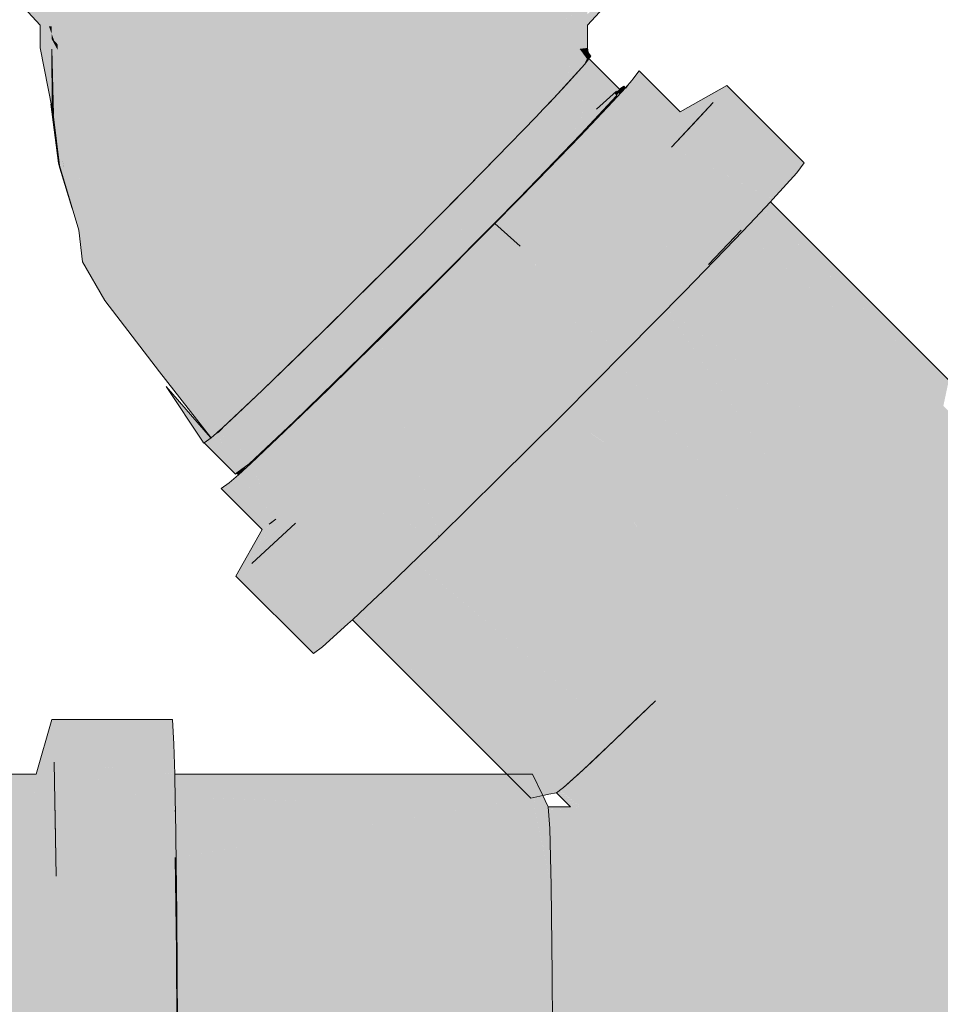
# Model space of a CAD drawing. Header units: millimetres. Extents: x 321 to 585, y -277 to 9.
# Tile 301 of 656: x 485.198 to 485.534, y -195.886 to -195.526. Entities that reach past the tile are written whole.
import ezdxf

# ---------------------------------------------------------------- set-up
doc = ezdxf.new("R2010")
doc.units = ezdxf.units.MM
doc.header["$MEASUREMENT"] = 0
doc.layers.add('TQ-Condutos', color=3, linetype='Continuous', lineweight=25)
doc.layers.add('TQ-Conexões', color=9, linetype='Continuous', lineweight=18)

msp = doc.modelspace()

# ---------------------------------------------------------------- hatches: boundary and pattern name
at = {"layer": 'TQ-Condutos', "linetype": 'Continuous'}
msp.add_hatch(color=73, dxfattribs=at).paths.add_polyline_path([(485.21085, -195.83744), (481.35035, -195.81296), (481.18949, -195.83805), (481.35093, -195.83805)])
at = {"layer": 'TQ-Conexões', "linetype": 'Continuous'}
for points in [[(485.41239, -195.52043), (485.4124, -195.44165), (485.41213, -195.44167), (485.4112, -195.44171), (485.40915, -195.44182), (485.40933, -195.5208), (485.39938, -195.5291), (485.40507, -195.52436), (485.40507, -195.52257), (485.40507, -195.52182), (485.39085, -195.52939), (485.40628, -195.52117), (485.40627, -195.52101), (485.39761, -195.52125), (485.39712, -195.5213), (485.39712, -195.52148), (485.39712, -195.52126), (485.39718, -195.44211), (485.39687, -195.44212), (485.39444, -195.44218), (485.38799, -195.52152), (485.38797, -195.52182), (485.38233, -195.52971), (485.38797, -195.52182), (485.38795, -195.52152), (485.38417, -195.44237), (485.38288, -195.44239), (485.38417, -195.44237), (485.38255, -195.40857), (485.38174, -195.39172), (485.38071, -195.4086), (485.38174, -195.39172), (485.35969, -195.39205), (485.36152, -195.40892), (485.37865, -195.44246), (485.37382, -195.52191), (485.37381, -195.52205), (485.36914, -195.52992), (485.37381, -195.52205), (485.35965, -195.52229), (485.35595, -195.53014), (485.35965, -195.52229), (485.35967, -195.4427), (485.35808, -195.44271), (485.35289, -195.44276), (485.33713, -195.44289), (485.3422, -195.52242), (485.33969, -195.53025), (485.3422, -195.52242), (485.33713, -195.44289), (485.33555, -195.4429), (485.33035, -195.44291), (485.33272, -195.40916), (485.33498, -195.40914), (485.33391, -195.39227), (485.30617, -195.39234), (485.3086, -195.40935), (485.31339, -195.44295), (485.32475, -195.52254), (485.32343, -195.53039), (485.32475, -195.52254), (485.3117, -195.44296), (485.31339, -195.44295), (485.30858, -195.40922), (485.30617, -195.39234), (485.30375, -195.40922), (485.30616, -195.40922), (485.30615, -195.44297), (485.30612, -195.52254), (485.30607, -195.53039), (485.30612, -195.52254), (485.30615, -195.44297), (485.30445, -195.44296), (485.30615, -195.44297), (485.30616, -195.40922), (485.30375, -195.40922), (485.29891, -195.44295), (485.2819, -195.44291), (485.2803, -195.4429), (485.28748, -195.52254), (485.2887, -195.53039), (485.28748, -195.52254), (485.2803, -195.4429), (485.27507, -195.44289), (485.26991, -195.52242), (485.27232, -195.53025), (485.26991, -195.52242), (485.25759, -195.44274), (485.25235, -195.44269), (485.25104, -195.44268), (485.24675, -195.44265), (485.25233, -195.52229), (485.25595, -195.53014), (485.25233, -195.52229), (485.24675, -195.44265), (485.23793, -195.52205), (485.24253, -195.52992), (485.25594, -195.53844), (485.27231, -195.53856), (485.28869, -195.53867), (485.30605, -195.53867), (485.32342, -195.53867), (485.33968, -195.53856), (485.35593, -195.53844), (485.36912, -195.53822), (485.38231, -195.53799), (485.36912, -195.53822), (485.35593, -195.53844), (485.33968, -195.53856), (485.32342, -195.53867), (485.30605, -195.53867), (485.28869, -195.53867), (485.27231, -195.53856), (485.25594, -195.53844), (485.26001, -195.56783), (485.27774, -195.56582), (485.29883, -195.55885), (485.32001, -195.56354), (485.29883, -195.55885), (485.27774, -195.56582), (485.26001, -195.56783), (485.25594, -195.53844), (485.24253, -195.52992), (485.23793, -195.52205), (485.23792, -195.52189), (485.23176, -195.44243), (485.22914, -195.40857), (485.22747, -195.44237), (485.22355, -195.52163), (485.22354, -195.52182), (485.22911, -195.52971), (485.24252, -195.53822), (485.24418, -195.57078), (485.26628, -195.5899), (485.29327, -195.58824), (485.26628, -195.5899), (485.24418, -195.57078), (485.24252, -195.53822), (485.22911, -195.52971), (485.22354, -195.52182), (485.21407, -195.52148), (485.22028, -195.52939), (485.22911, -195.53799), (485.22028, -195.52939), (485.21407, -195.52148), (485.20459, -195.52117), (485.20284, -195.44184), (485.20223, -195.44181), (485.20016, -195.44172), (485.19777, -195.4416), (485.19776, -195.52043), (485.20508, -195.52842), (485.20507, -195.53672), (485.20826, -195.53705), (485.20826, -195.52875), (485.21145, -195.5291), (485.21144, -195.5374), (485.22028, -195.5377), (485.22261, -195.56061), (485.22028, -195.5377), (485.21144, -195.5374), (485.20977, -195.55517), (485.20948, -195.55824), (485.2099, -195.56039), (485.20987, -195.55913), (485.20985, -195.55831), (485.20983, -195.55758), (485.20985, -195.55831), (485.20987, -195.55913), (485.2099, -195.56039), (485.21376, -195.58021), (485.21997, -195.58219), (485.23151, -195.58201), (485.21997, -195.58219), (485.21644, -195.59393), (485.21926, -195.6033), (485.23039, -195.60508), (485.24831, -195.6051), (485.23039, -195.60508), (485.21926, -195.6033), (485.2206, -195.61486), (485.22872, -195.62902), (485.23498, -195.62773), (485.24488, -195.62383), (485.23498, -195.62773), (485.22872, -195.62902), (485.24864, -195.65502), (485.25726, -195.64613), (485.27192, -195.63621), (485.28468, -195.61766), (485.31031, -195.60811), (485.32652, -195.58719), (485.3431, -195.56643), (485.32652, -195.58719), (485.31031, -195.60811), (485.28468, -195.61766), (485.27192, -195.63621), (485.25726, -195.64613), (485.24864, -195.65502), (485.27484, -195.67264), (485.28629, -195.66182), (485.30109, -195.6475), (485.31825, -195.63064), (485.33659, -195.61242), (485.35486, -195.59406), (485.37181, -195.5768), (485.36585, -195.55674), (485.37181, -195.5768), (485.3863, -195.56184), (485.39721, -195.5502), (485.38001, -195.5508), (485.39734, -195.5502), (485.39084, -195.5377), (485.39729, -195.55011), (485.39736, -195.55003), (485.39937, -195.5374), (485.39734, -195.5502), (485.40416, -195.54266), (485.40523, -195.54119), (485.40222, -195.53705), (485.40506, -195.53672), (485.40507, -195.52842)], [(485.20826, -195.52875), (485.20929, -195.53155), (485.20928, -195.53088), (485.20927, -195.52886)], [(485.20992, -195.56107), (485.20933, -195.53717), (485.20948, -195.55824), (485.21144, -195.5374), (485.20872, -195.5324), (485.20924, -195.53334), (485.20923, -195.53295), (485.20924, -195.53334), (485.2093, -195.53303), (485.20929, -195.53155), (485.20918, -195.53126), (485.20826, -195.52875), (485.20826, -195.53189), (485.20826, -195.53705)], [(485.20927, -195.52886), (485.20928, -195.53088), (485.20929, -195.53155), (485.21019, -195.534), (485.21144, -195.53537), (485.21145, -195.5291)], [(485.2093, -195.53339), (485.2093, -195.53303), (485.20924, -195.53334)], [(485.20924, -195.53334), (485.2093, -195.53346), (485.2093, -195.53339)], [(485.21019, -195.534), (485.20929, -195.53155), (485.2093, -195.53303), (485.2093, -195.53339)], [(485.2093, -195.53339), (485.2093, -195.53346), (485.21144, -195.5374), (485.21144, -195.53537), (485.21019, -195.534)], [(485.20949, -195.55891), (485.2097, -195.56), (485.20948, -195.55824), (485.20945, -195.55436), (485.20826, -195.53705), (485.2068, -195.5369), (485.20852, -195.55062), (485.2068, -195.5369), (485.20507, -195.53672)], [(485.40436, -195.5368), (485.40222, -195.53705), (485.405, -195.54087), (485.40506, -195.54075), (485.40523, -195.54119), (485.40512, -195.54062), (485.40506, -195.54032), (485.40506, -195.53785)], [(485.40506, -195.53672), (485.40436, -195.5368), (485.40511, -195.53792), (485.40528, -195.54028), (485.40514, -195.53797)], [(485.40528, -195.54028), (485.4052, -195.54044), (485.40523, -195.54119), (485.40564, -195.54064), (485.40539, -195.53834), (485.40506, -195.53672)], [(485.40596, -195.54119), (485.40528, -195.54027), (485.40416, -195.54266), (485.40679, -195.54529), (485.40678, -195.54522), (485.40679, -195.54529), (485.41484, -195.55334), (485.4147, -195.55319), (485.40416, -195.54266), (485.40293, -195.56407), (485.4084, -195.55914), (485.40293, -195.56407), (485.40291, -195.56433), (485.40079, -195.56634), (485.40269, -195.56824), (485.41567, -195.55416), (485.41497, -195.55322)], [(485.40506, -195.54095), (485.40506, -195.54075), (485.405, -195.54087)], [(485.40506, -195.53785), (485.40506, -195.54032), (485.40512, -195.54062), (485.40523, -195.54119), (485.4052, -195.54044), (485.40511, -195.53792)], [(485.40506, -195.54075), (485.40506, -195.54095), (485.40523, -195.54119)], [(485.40528, -195.54027), (485.40511, -195.53792), (485.40519, -195.54019)], [(485.40519, -195.54019), (485.4052, -195.54044), (485.40528, -195.54027)], [(485.40539, -195.53834), (485.40554, -195.53972), (485.40586, -195.53905)], [(485.40586, -195.53905), (485.40554, -195.53972), (485.40564, -195.54064), (485.40631, -195.53973)], [(485.41678, -195.5518), (485.41679, -195.5518), (485.41668, -195.55168), (485.40954, -195.54457), (485.41668, -195.55168), (485.40946, -195.54446), (485.40592, -195.54097), (485.40593, -195.54104), (485.4056, -195.5407), (485.40595, -195.54111), (485.41174, -195.54789), (485.40595, -195.54111), (485.4056, -195.5407), (485.40596, -195.54119), (485.4149, -195.55313), (485.41497, -195.55322), (485.41512, -195.55297), (485.41497, -195.55322), (485.41517, -195.55304), (485.41571, -195.55256), (485.4118, -195.54798), (485.41571, -195.55256), (485.41518, -195.55306)], [(485.40591, -195.5409), (485.40564, -195.54064), (485.40562, -195.54067)], [(485.40562, -195.54067), (485.40593, -195.54104), (485.40592, -195.54097)], [(485.40946, -195.54446), (485.40591, -195.5409), (485.40562, -195.54067), (485.40592, -195.54097)], [(485.40416, -195.54266), (485.39277, -195.55501), (485.39118, -195.55674), (485.40291, -195.56433), (485.40414, -195.54302)], [(485.28626, -195.71272), (485.27664, -195.72969), (485.30492, -195.75795), (485.3083, -195.75557), (485.31757, -195.74721), (485.29844, -195.71033), (485.28248, -195.72514), (485.29046, -195.71773), (485.29844, -195.71033), (485.31413, -195.74058), (485.31678, -195.74569), (485.31707, -195.74624), (485.31726, -195.74662), (485.31757, -195.74721), (485.31786, -195.74606), (485.31757, -195.74721), (485.31921, -195.74566), (485.31876, -195.74521), (485.31847, -195.74548), (485.31876, -195.74521), (485.31804, -195.74537), (485.31822, -195.74467), (485.31804, -195.74537), (485.31876, -195.74521), (485.32138, -195.74272), (485.3185, -195.74495), (485.32138, -195.74272), (485.32271, -195.74147), (485.3211, -195.74262), (485.32271, -195.74147), (485.32138, -195.74272), (485.31876, -195.74521), (485.31921, -195.74566), (485.32649, -195.73878), (485.32604, -195.73832), (485.32597, -195.73824), (485.32604, -195.73832), (485.32649, -195.73878), (485.33208, -195.7335), (485.32681, -195.73758), (485.32899, -195.73553), (485.32681, -195.73758), (485.33208, -195.7335), (485.33161, -195.73317), (485.33153, -195.73312), (485.33208, -195.7335), (485.33173, -195.73293), (485.35049, -195.71518), (485.31051, -195.69869), (485.35035, -195.71512), (485.35085, -195.71533), (485.3505, -195.71498), (485.35068, -195.7148), (485.32259, -195.68705), (485.35068, -195.7148), (485.33729, -195.67258), (485.35071, -195.71488), (485.37223, -195.69373), (485.35071, -195.71488), (485.35085, -195.71533), (485.37261, -195.69397), (485.37239, -195.69358), (485.35201, -195.65809), (485.3724, -195.6936), (485.39541, -195.67073), (485.3724, -195.6936), (485.37261, -195.69397), (485.39586, -195.67086), (485.39557, -195.67057), (485.39586, -195.67086), (485.39573, -195.67041), (485.38315, -195.62695), (485.36758, -195.64252), (485.38315, -195.62695), (485.41865, -195.64734), (485.41903, -195.64756), (485.4188, -195.64719), (485.41903, -195.64756), (485.44053, -195.62568), (485.44008, -195.62554), (485.39771, -195.61217), (485.44001, -195.62552), (485.44053, -195.62568), (485.44018, -195.62534), (485.44053, -195.62568), (485.44033, -195.62519), (485.41226, -195.5974), (485.44033, -195.62519), (485.42405, -195.5852), (485.44039, -195.62533), (485.45835, -195.60638), (485.45853, -195.60618), (485.43584, -195.57299), (485.44343, -195.56482), (485.45102, -195.55666), (485.43584, -195.57299), (485.47289, -195.59195), (485.48154, -195.58238), (485.48427, -195.57867), (485.45599, -195.55039), (485.43902, -195.56), (485.42403, -195.54502), (485.42171, -195.54818), (485.43479, -195.56535), (485.42832, -195.57231), (485.42185, -195.57926), (485.41181, -195.58965), (485.40178, -195.60004), (485.41181, -195.58965), (485.42185, -195.57926), (485.42832, -195.57231), (485.43395, -195.56625), (485.43479, -195.56535), (485.42171, -195.54818), (485.43168, -195.56398), (485.41434, -195.55633), (485.40243, -195.56891), (485.38678, -195.58506), (485.38938, -195.61264), (485.37698, -195.62522), (485.36371, -195.63848), (485.35045, -195.65174), (485.36371, -195.63848), (485.37698, -195.62522), (485.387, -195.61505), (485.38938, -195.61264), (485.3868, -195.58525), (485.38678, -195.58506), (485.38669, -195.58536), (485.37977, -195.60853), (485.36847, -195.60369), (485.34873, -195.62354), (485.32893, -195.64322), (485.33792, -195.66406), (485.32539, -195.67641), (485.33792, -195.66406), (485.33171, -195.64967), (485.32732, -195.6448), (485.3104, -195.66143), (485.31511, -195.68631), (485.30483, -195.69623), (485.31511, -195.68631), (485.3104, -195.66143), (485.29441, -195.67689), (485.28205, -195.68857), (485.28919, -195.70432), (485.27752, -195.69266), (485.29124, -195.70885), (485.29252, -195.70766), (485.29804, -195.70254), (485.29124, -195.70885), (485.27956, -195.7274), (485.28875, -195.71078), (485.28913, -195.71049), (485.29124, -195.70885), (485.27416, -195.69568), (485.27127, -195.69773)], [(485.39734, -195.5502), (485.39721, -195.5502), (485.38793, -195.56009), (485.3863, -195.56184), (485.38889, -195.5591), (485.39277, -195.55501)], [(485.39734, -195.5502), (485.39736, -195.55003), (485.39729, -195.55011)], [(485.42185, -195.5484), (485.42178, -195.54829), (485.42135, -195.54867), (485.42147, -195.54851), (485.42132, -195.54862), (485.41894, -195.55125), (485.41905, -195.55136), (485.42054, -195.54978), (485.42145, -195.54882), (485.42054, -195.54978), (485.41924, -195.55155), (485.41894, -195.55125), (485.41434, -195.55633), (485.4154, -195.5568), (485.43168, -195.56398)], [(485.41693, -195.55347), (485.41766, -195.55266), (485.41881, -195.55139), (485.41894, -195.55125), (485.41838, -195.55068), (485.41707, -195.55208), (485.41624, -195.55296), (485.4162, -195.55305), (485.41687, -195.55354)], [(485.41679, -195.5518), (485.41624, -195.55296), (485.41838, -195.55068)], [(485.41924, -195.55155), (485.42054, -195.54978), (485.41905, -195.55136)], [(485.42171, -195.54818), (485.42132, -195.54862), (485.42178, -195.54829)], [(485.42147, -195.54851), (485.42135, -195.54867), (485.42178, -195.54829)], [(485.2097, -195.56), (485.20992, -195.56107), (485.20945, -195.55436)], [(485.4162, -195.55305), (485.41571, -195.55256), (485.4084, -195.55914)], [(485.40979, -195.56053), (485.41008, -195.56082), (485.41022, -195.56068), (485.41081, -195.56005), (485.41434, -195.55633), (485.41497, -195.55564), (485.41602, -195.55447), (485.41678, -195.55363), (485.41645, -195.55331), (485.4162, -195.55305), (485.41567, -195.55416), (485.41039, -195.55989)], [(485.41679, -195.5518), (485.41518, -195.55306), (485.41497, -195.55322), (485.41567, -195.55416), (485.41577, -195.55394)], [(485.4162, -195.55305), (485.41678, -195.55363), (485.41686, -195.55354)], [(485.20992, -195.56171), (485.20899, -195.55727), (485.21174, -195.57885), (485.21198, -195.57817)], [(485.21284, -195.57578), (485.21376, -195.58021), (485.20948, -195.55824)], [(485.20991, -195.56105), (485.21284, -195.57578), (485.2099, -195.56043), (485.20948, -195.55824), (485.20969, -195.55993)], [(485.38817, -195.55991), (485.39118, -195.55674), (485.38889, -195.5591), (485.3863, -195.56184), (485.37181, -195.5768), (485.36974, -195.57891), (485.36927, -195.57941), (485.37008, -195.57859), (485.37157, -195.57708), (485.37829, -195.57029), (485.38056, -195.56789), (485.37829, -195.57029), (485.37157, -195.57708), (485.37008, -195.57859), (485.36927, -195.57941), (485.36861, -195.5801), (485.36891, -195.58019), (485.37877, -195.5698), (485.38129, -195.56715)], [(485.39118, -195.55674), (485.38129, -195.56715), (485.36891, -195.58019), (485.38255, -195.5839), (485.39102, -195.55724)], [(485.40079, -195.56634), (485.39696, -195.56996), (485.40079, -195.56634), (485.40074, -195.5663), (485.4006, -195.56615), (485.39118, -195.55674), (485.391, -195.57559), (485.3969, -195.57002), (485.391, -195.57559), (485.39118, -195.55674), (485.38269, -195.58344), (485.38255, -195.5839), (485.38258, -195.58388), (485.40269, -195.56824)], [(485.39604, -195.55988), (485.39298, -195.5579), (485.3913, -195.55686), (485.39271, -195.55827), (485.39549, -195.56105), (485.40079, -195.56634), (485.40291, -195.56433)], [(485.20991, -195.56105), (485.20969, -195.55993), (485.2097, -195.56)], [(485.21279, -195.57551), (485.2097, -195.56), (485.21284, -195.57578)], [(485.20993, -195.56179), (485.20992, -195.56107), (485.2097, -195.56), (485.20992, -195.56171)], [(485.21284, -195.57578), (485.20992, -195.56107), (485.20993, -195.56179)], [(485.20992, -195.56171), (485.20993, -195.56186), (485.20993, -195.56179)], [(485.21218, -195.57971), (485.21644, -195.59393), (485.21768, -195.5898), (485.21997, -195.58219), (485.21667, -195.58114), (485.21372, -195.5802), (485.21284, -195.57578), (485.20993, -195.56179), (485.20993, -195.56186)], [(485.40081, -195.57057), (485.40243, -195.56891), (485.41008, -195.56082), (485.40997, -195.56071), (485.40269, -195.56824), (485.40049, -195.57052), (485.40058, -195.57053)], [(485.40979, -195.56053), (485.40269, -195.56824), (485.40997, -195.56071)], [(485.38255, -195.5839), (485.36944, -195.58033), (485.36891, -195.58019), (485.3686, -195.58011), (485.36879, -195.58031), (485.36914, -195.58065), (485.37742, -195.58894), (485.36859, -195.5801), (485.36302, -195.59341), (485.36816, -195.59805), (485.36302, -195.59341), (485.35613, -195.60988), (485.36976, -195.59949), (485.35613, -195.60988), (485.3518, -195.62023), (485.37111, -195.60071), (485.3801, -195.59162), (485.40269, -195.56824)], [(485.3847, -195.58685), (485.38486, -195.58701), (485.38504, -195.58683), (485.38678, -195.58506), (485.3874, -195.58441), (485.39921, -195.57222), (485.39903, -195.57203), (485.38707, -195.58441)], [(485.40081, -195.57057), (485.40049, -195.57052), (485.39903, -195.57203)], [(485.39903, -195.57203), (485.39921, -195.57222), (485.40068, -195.5707), (485.40081, -195.57057)], [(485.43584, -195.57299), (485.45853, -195.60618), (485.46029, -195.60433)], [(485.46031, -195.60436), (485.46893, -195.58993), (485.43584, -195.57299)], [(485.21376, -195.58021), (485.21284, -195.57579), (485.21372, -195.5802)], [(485.21218, -195.57977), (485.21672, -195.59533), (485.21644, -195.59393), (485.21218, -195.57971), (485.21184, -195.57858), (485.21174, -195.57885), (485.2123, -195.5807), (485.21672, -195.59533)], [(485.21184, -195.57858), (485.21218, -195.57971), (485.21198, -195.57817)], [(485.36859, -195.5801), (485.34098, -195.60801), (485.34029, -195.60871), (485.3518, -195.62023), (485.36847, -195.58038)], [(485.36859, -195.5801), (485.36974, -195.57891), (485.36952, -195.57914)], [(485.37126, -195.60085), (485.37977, -195.60853), (485.38678, -195.58506)], [(485.38177, -195.58989), (485.38175, -195.59018), (485.38193, -195.58999), (485.38486, -195.58701), (485.3847, -195.58685)], [(485.38045, -195.60914), (485.38177, -195.58989), (485.37122, -195.60081)], [(485.47289, -195.59195), (485.4723, -195.59165), (485.47194, -195.59147), (485.47151, -195.59125), (485.46893, -195.58993), (485.46039, -195.60422), (485.46031, -195.60436), (485.46128, -195.60328), (485.46031, -195.60436), (485.45859, -195.60627), (485.4589, -195.60672), (485.46425, -195.60107), (485.46446, -195.59993), (485.46594, -195.59812), (485.47098, -195.59197), (485.47149, -195.59197), (485.47098, -195.59197), (485.46594, -195.59812), (485.46446, -195.59993), (485.46559, -195.59874), (485.46446, -195.59993), (485.46425, -195.60107), (485.46735, -195.59688), (485.46425, -195.60107), (485.47195, -195.59295), (485.47289, -195.59195), (485.47184, -195.59214), (485.4715, -195.5925), (485.46963, -195.59447), (485.4715, -195.5925), (485.47184, -195.59214), (485.47125, -195.59224), (485.46865, -195.59512), (485.47125, -195.59224), (485.47201, -195.59196), (485.47125, -195.59224), (485.47184, -195.59214)], [(485.74032, -195.81406), (485.6841, -195.81641), (485.67771, -195.81668), (485.6845, -195.81682), (485.67771, -195.81668), (485.67521, -195.81406), (485.67512, -195.81406), (485.67521, -195.81406), (485.53516, -195.66746), (485.53301, -195.67039), (485.66873, -195.81406), (485.67367, -195.8193), (485.68673, -195.81904), (485.74058, -195.81799), (485.67367, -195.8193), (485.53301, -195.67039), (485.53516, -195.66746), (485.53714, -195.65814), (485.47195, -195.59295), (485.47191, -195.59298), (485.46929, -195.59575), (485.53502, -195.6608), (485.46865, -195.59512), (485.5329, -195.66348), (485.46128, -195.60328), (485.52643, -195.67043), (485.52618, -195.67793), (485.52643, -195.67043), (485.46128, -195.60328), (485.51996, -195.67738), (485.44936, -195.61586), (485.50993, -195.68779), (485.51515, -195.68959), (485.50993, -195.68779), (485.43372, -195.63201), (485.48748, -195.71078), (485.49988, -195.69818), (485.48748, -195.71078), (485.50067, -195.70455), (485.64919, -195.83016), (485.66143, -195.82473), (485.64919, -195.83016), (485.50067, -195.70455), (485.48748, -195.71078), (485.4154, -195.65064), (485.47508, -195.72336), (485.39567, -195.67047), (485.44855, -195.74988), (485.46181, -195.73662), (485.44855, -195.74988), (485.46544, -195.74016), (485.48371, -195.7218), (485.46544, -195.74016), (485.44855, -195.74988), (485.37587, -195.69016), (485.43602, -195.76221), (485.4471, -195.7584), (485.43602, -195.76221), (485.35734, -195.70836), (485.41322, -195.78445), (485.4235, -195.77455), (485.41322, -195.78445), (485.34135, -195.72383), (485.40294, -195.79438), (485.32899, -195.73553), (485.38935, -195.80697), (485.39615, -195.80068), (485.38935, -195.80697), (485.39639, -195.80697), (485.40369, -195.80039), (485.41514, -195.78957), (485.42994, -195.77523), (485.42254, -195.7824), (485.41514, -195.78957), (485.46632, -195.83078), (485.48552, -195.83469), (485.52683, -195.84059), (485.48552, -195.83469), (485.46632, -195.83078), (485.41514, -195.78957), (485.40942, -195.79498), (485.40656, -195.79768), (485.439, -195.82482), (485.44711, -195.82686), (485.439, -195.82482), (485.40656, -195.79768), (485.40369, -195.80039), (485.40186, -195.80203), (485.40004, -195.80367), (485.39821, -195.80533), (485.3973, -195.80615), (485.40876, -195.81699), (485.39263, -195.8179), (485.39104, -195.81799), (485.39266, -195.81796), (485.39104, -195.81799), (485.3911, -195.81897), (485.39308, -195.81883), (485.41072, -195.8176), (485.39308, -195.81883), (485.3911, -195.81897), (485.39311, -195.81889), (485.3911, -195.81897), (485.39117, -195.81994), (485.39353, -195.81975), (485.41269, -195.81818), (485.39353, -195.81975), (485.39117, -195.81994), (485.39356, -195.81982), (485.41466, -195.81877), (485.39356, -195.81982), (485.39437, -195.8215), (485.39356, -195.81982), (485.39117, -195.81994), (485.3913, -195.82191), (485.39452, -195.8218), (485.42277, -195.82078), (485.39452, -195.8218), (485.3913, -195.82191), (485.39461, -195.82199), (485.3913, -195.82191), (485.39141, -195.82715), (485.39682, -195.82656), (485.43089, -195.82281), (485.39141, -195.82715), (485.39154, -195.83238), (485.39178, -195.84285), (485.56977, -195.84285), (485.61213, -195.83955), (485.63066, -195.83484), (485.61213, -195.83955), (485.56977, -195.84285), (485.39178, -195.84285), (485.39198, -195.85916), (485.39218, -195.87545), (485.39234, -195.89648), (485.39249, -195.9175), (485.39259, -195.94182), (485.39268, -195.96613), (485.38691, -195.99207), (485.39271, -195.99207), (485.38694, -196.01803), (485.39274, -196.01803), (485.3927, -196.04383), (485.39266, -196.06963), (485.39256, -196.09356), (485.39245, -196.11746), (485.39229, -196.13785), (485.39213, -196.15824), (485.39192, -196.17371), (485.74125, -196.1892), (485.77841, -196.1892), (485.77845, -196.18638), (485.77849, -196.18356), (485.77855, -196.17857), (485.77883, -196.15824), (485.74167, -196.15824), (485.77878, -196.15824), (485.77881, -196.15453), (485.77884, -196.15082), (485.77889, -196.14425), (485.77911, -196.11746), (485.742, -196.11746), (485.77908, -196.11746), (485.77926, -196.07833), (485.77928, -196.07398), (485.7793, -196.06963), (485.74221, -196.06963), (485.77929, -196.06963), (485.7793, -196.06132), (485.77935, -196.02741), (485.77936, -196.02272), (485.77936, -196.01803), (485.74228, -196.01803), (485.77936, -196.01803), (485.77935, -196.00967), (485.77931, -195.97557), (485.77931, -195.97085), (485.7793, -195.96613), (485.74223, -195.96613), (485.77931, -195.96613), (485.77916, -195.92634), (485.77914, -195.92192), (485.77912, -195.9175), (485.74203, -195.9175), (485.77914, -195.9175), (485.77909, -195.91073), (485.77889, -195.8831), (485.77886, -195.87928), (485.77883, -195.87545), (485.74173, -195.87545), (485.77888, -195.87545), (485.77854, -195.84879), (485.74132, -195.84285), (485.77854, -195.84879), (485.77851, -195.84582), (485.77847, -195.84285), (485.77836, -195.83429), (485.74108, -195.83238), (485.77838, -195.8343), (485.77819, -195.82574), (485.74084, -195.82191), (485.77819, -195.82574), (485.77814, -195.82383), (485.7781, -195.82191), (485.77803, -195.81871), (485.77795, -195.81551), (485.77794, -195.81492), (485.77792, -195.81406)], [(485.37122, -195.60081), (485.3801, -195.59162), (485.37111, -195.60071)], [(485.5329, -195.66348), (485.46927, -195.59577), (485.46177, -195.60369)], [(485.37977, -195.60853), (485.37138, -195.60096), (485.37126, -195.60085), (485.36847, -195.60369), (485.36866, -195.60377)], [(485.46168, -195.60378), (485.46128, -195.60328), (485.44936, -195.61586)], [(485.51996, -195.67738), (485.46168, -195.60378), (485.44984, -195.61628)], [(485.45853, -195.60618), (485.45859, -195.60627), (485.46031, -195.60436)], [(485.2864, -195.66193), (485.28655, -195.66208), (485.29569, -195.67123), (485.2978, -195.67334), (485.32269, -195.64912), (485.32719, -195.64465), (485.32547, -195.64274), (485.32719, -195.64465), (485.3518, -195.62023), (485.34868, -195.61711), (485.33049, -195.6356), (485.34868, -195.61711), (485.34029, -195.60871), (485.33994, -195.60905), (485.31628, -195.63255), (485.31646, -195.63266), (485.32706, -195.63909), (485.31655, -195.63271), (485.31641, -195.6327), (485.31648, -195.63278), (485.32451, -195.64168), (485.31648, -195.63278), (485.31636, -195.63276), (485.31641, -195.6327), (485.31629, -195.63259), (485.31118, -195.63762), (485.31182, -195.63704), (485.31121, -195.63764), (485.31484, -195.63428), (485.3164, -195.63286), (485.31484, -195.63428), (485.31466, -195.63446), (485.31484, -195.63428), (485.31121, -195.63764), (485.31138, -195.63776), (485.31148, -195.63784), (485.32114, -195.64511), (485.31148, -195.63784), (485.31135, -195.63779), (485.31144, -195.63788), (485.31992, -195.64635), (485.31143, -195.65498), (485.30117, -195.66558), (485.31143, -195.65498), (485.30052, -195.66607), (485.30041, -195.66636), (485.28663, -195.662)], [(485.45847, -195.60646), (485.45835, -195.60638), (485.44936, -195.61586), (485.44039, -195.62533), (485.44053, -195.62568), (485.4589, -195.60672)], [(485.44984, -195.61628), (485.4589, -195.60672), (485.44973, -195.61618)], [(485.4589, -195.60672), (485.45853, -195.60618), (485.45835, -195.60638)], [(485.50993, -195.68779), (485.44968, -195.61624), (485.43412, -195.6323)], [(485.41868, -195.64736), (485.38315, -195.62695), (485.39573, -195.67041), (485.39586, -195.67086), (485.41903, -195.64756)], [(485.43412, -195.6323), (485.44053, -195.62568), (485.43406, -195.63226)], [(485.31629, -195.63259), (485.31628, -195.63255), (485.31118, -195.63762)], [(485.3163, -195.63258), (485.31641, -195.6327), (485.31645, -195.63266)], [(485.31641, -195.6327), (485.31636, -195.63276), (485.31648, -195.63278)], [(485.31645, -195.63266), (485.31641, -195.6327), (485.31655, -195.63271)], [(485.48748, -195.71078), (485.43396, -195.63237), (485.41573, -195.65092)], [(485.28629, -195.66182), (485.2864, -195.66193), (485.28646, -195.66187), (485.30041, -195.66636), (485.31118, -195.63762), (485.30853, -195.6402)], [(485.31118, -195.63762), (485.30052, -195.66607), (485.31992, -195.64635)], [(485.32732, -195.6448), (485.32719, -195.64465), (485.32487, -195.64696), (485.32488, -195.6472), (485.32539, -195.6467)], [(485.32901, -195.64342), (485.32893, -195.64322), (485.32732, -195.6448)], [(485.32743, -195.64471), (485.32733, -195.64481), (485.32901, -195.64342)], [(485.32733, -195.64481), (485.32745, -195.64494), (485.32901, -195.64342)], [(485.33171, -195.64967), (485.32901, -195.64342), (485.32745, -195.64494)], [(485.32488, -195.6472), (485.32487, -195.647), (485.31401, -195.65756), (485.31151, -195.66), (485.31039, -195.66108), (485.31152, -195.66033), (485.31381, -195.65808), (485.31417, -195.65772)], [(485.32487, -195.647), (485.32476, -195.64706), (485.32269, -195.64912)], [(485.47508, -195.72336), (485.41565, -195.65095), (485.39602, -195.6707)], [(485.26754, -195.67922), (485.2695, -195.67745), (485.2717, -195.67547), (485.27484, -195.67264), (485.27477, -195.67259), (485.24864, -195.65502), (485.2674, -195.67904)], [(485.26493, -195.6809), (485.26739, -195.67905), (485.25107, -195.66047), (485.26439, -195.68039)], [(485.28629, -195.66182), (485.2717, -195.67547), (485.28618, -195.66242)], [(485.2717, -195.67547), (485.27193, -195.67571), (485.27376, -195.674), (485.28618, -195.66242), (485.27915, -195.66876), (485.2786, -195.66926)], [(485.27193, -195.67571), (485.28191, -195.68602), (485.28618, -195.66242)], [(485.28195, -195.68578), (485.28191, -195.68602), (485.28143, -195.68865), (485.2978, -195.67334), (485.29571, -195.67125), (485.28255, -195.68531), (485.29571, -195.67125), (485.29548, -195.67102), (485.28591, -195.6816), (485.29548, -195.67102), (485.28629, -195.66182)], [(485.28668, -195.66194), (485.28646, -195.66187), (485.2864, -195.66193)], [(485.28663, -195.662), (485.30041, -195.66636), (485.28668, -195.66194), (485.2864, -195.66193)], [(485.31147, -195.66038), (485.31152, -195.66033), (485.31039, -195.66108), (485.29908, -195.67209), (485.29923, -195.67223), (485.3104, -195.66143), (485.31107, -195.66076)], [(485.29753, -195.67388), (485.29749, -195.67363), (485.28739, -195.68308), (485.28668, -195.68374), (485.28468, -195.68561), (485.28402, -195.68623), (485.28175, -195.68836), (485.28143, -195.68865), (485.27981, -195.68987), (485.27997, -195.69002), (485.28019, -195.69025), (485.28205, -195.68857), (485.28379, -195.68693), (485.28404, -195.6867), (485.28474, -195.68603), (485.28482, -195.68596), (485.28537, -195.68544), (485.28599, -195.68485), (485.28619, -195.68466), (485.28681, -195.68408), (485.28693, -195.68396), (485.28762, -195.68331), (485.29441, -195.67689), (485.29649, -195.67488)], [(485.29756, -195.67357), (485.29923, -195.67223), (485.29911, -195.67211), (485.2978, -195.67334), (485.29749, -195.67363)], [(485.29749, -195.67364), (485.29753, -195.67388), (485.29765, -195.67376)], [(485.29754, -195.67359), (485.2975, -195.67363), (485.29879, -195.67265), (485.29923, -195.67223)], [(485.2975, -195.67363), (485.29765, -195.67376), (485.29879, -195.67265)], [(485.44855, -195.74988), (485.3959, -195.67082), (485.37618, -195.69042)], [(485.26754, -195.67922), (485.26761, -195.6793), (485.27388, -195.68644), (485.27005, -195.67743), (485.26841, -195.67855), (485.26818, -195.67877), (485.26841, -195.67855), (485.26749, -195.67917)], [(485.26894, -195.67796), (485.2679, -195.6789), (485.27005, -195.67743), (485.26993, -195.67713), (485.2695, -195.67745)], [(485.27027, -195.67739), (485.27196, -195.67574), (485.27193, -195.67571), (485.27177, -195.67554), (485.2717, -195.67547), (485.26993, -195.67713), (485.27002, -195.6772), (485.27022, -195.67735), (485.27018, -195.67739)], [(485.26993, -195.67713), (485.27018, -195.67739), (485.27022, -195.67735)], [(485.27738, -195.69146), (485.28143, -195.68865), (485.28191, -195.68602), (485.27018, -195.67739), (485.28043, -195.68765), (485.28029, -195.68751), (485.27909, -195.68914), (485.28029, -195.68751), (485.26993, -195.67713), (485.27632, -195.69219), (485.27642, -195.69242), (485.27699, -195.692), (485.28143, -195.68865)], [(485.27023, -195.67742), (485.28191, -195.68602), (485.27027, -195.67739), (485.27018, -195.67739)], [(485.28191, -195.68602), (485.27196, -195.67574), (485.27027, -195.67739)], [(485.26439, -195.68039), (485.26479, -195.68101), (485.26501, -195.68101), (485.26491, -195.68092)], [(485.26479, -195.68101), (485.26487, -195.68111), (485.26501, -195.68101)], [(485.26749, -195.67917), (485.26491, -195.68092), (485.26501, -195.68101)], [(485.26493, -195.6809), (485.26501, -195.68101), (485.26754, -195.67922), (485.26739, -195.67905)], [(485.27642, -195.69242), (485.2676, -195.67931), (485.26754, -195.67922), (485.26501, -195.68101), (485.26538, -195.68139)], [(485.2674, -195.67904), (485.26739, -195.67905), (485.26749, -195.67917)], [(485.27388, -195.68644), (485.26754, -195.67922), (485.27642, -195.69242)], [(485.28019, -195.69025), (485.27981, -195.68987), (485.27699, -195.692), (485.27693, -195.69207), (485.27763, -195.69256), (485.2777, -195.6925)], [(485.28256, -195.68971), (485.28205, -195.68857), (485.27752, -195.69266)], [(485.27752, -195.69266), (485.27762, -195.69276), (485.27789, -195.69303), (485.28919, -195.70432), (485.28256, -195.68971), (485.27807, -195.69233)], [(485.43602, -195.76221), (485.37615, -195.69049), (485.3577, -195.70861)], [(485.37615, -195.69049), (485.3752, -195.69139), (485.37261, -195.69397)], [(485.27436, -195.69584), (485.29124, -195.70885), (485.27761, -195.69277), (485.27752, -195.69266), (485.27416, -195.69568)], [(485.27693, -195.69207), (485.27752, -195.69266), (485.27763, -195.69256)], [(485.28718, -195.71363), (485.28782, -195.71428), (485.29124, -195.70885), (485.28875, -195.71078)], [(485.41322, -195.78445), (485.35764, -195.70876), (485.34174, -195.72415)], [(485.35764, -195.70876), (485.3576, -195.70871), (485.35594, -195.71033), (485.35536, -195.71091), (485.35085, -195.71533)], [(485.27956, -195.7274), (485.28782, -195.71428), (485.28718, -195.71363)], [(485.33173, -195.73293), (485.33181, -195.73306), (485.33208, -195.7335), (485.35085, -195.71533), (485.35049, -195.71518), (485.33604, -195.72896), (485.35049, -195.71518), (485.34135, -195.72383)], [(485.35085, -195.71533), (485.35068, -195.7148), (485.3505, -195.71498)], [(485.40294, -195.79438), (485.34179, -195.72433), (485.3295, -195.73594)], [(485.34179, -195.72433), (485.33936, -195.72645), (485.33872, -195.72707), (485.33208, -195.7335)], [(485.34179, -195.72433), (485.34168, -195.72421), (485.33936, -195.72645)], [(485.38468, -195.80144), (485.32941, -195.73602), (485.32177, -195.74324)], [(485.39048, -195.80955), (485.39101, -195.80944), (485.39101, -195.80932), (485.391, -195.80871), (485.39101, -195.80932), (485.39101, -195.80944), (485.39372, -195.80887), (485.39639, -195.80697), (485.39096, -195.80697), (485.39031, -195.80697), (485.38935, -195.80697), (485.38521, -195.80207), (485.38468, -195.80144), (485.38498, -195.80207), (485.38468, -195.80144), (485.3211, -195.74262), (485.38415, -195.80207), (485.38568, -195.80351), (485.3879, -195.8081), (485.38806, -195.80844), (485.38857, -195.80949), (485.39044, -195.80889), (485.38857, -195.80949), (485.38806, -195.80844), (485.3879, -195.8081), (485.38568, -195.80351), (485.38415, -195.80207), (485.3211, -195.74262), (485.37625, -195.80207), (485.31921, -195.74566), (485.37561, -195.80207), (485.38438, -195.81084), (485.38877, -195.80991)], [(485.37625, -195.80207), (485.32172, -195.74329), (485.31921, -195.74565)], [(485.2097, -196.23977), (485.20456, -196.21611), (485.20469, -196.21611), (485.21042, -196.21611), (485.21045, -196.21412), (485.20424, -196.21465), (485.20414, -196.21611), (485.20424, -196.21465), (485.21045, -196.21412), (485.2108, -196.19469), (485.25495, -196.18131), (485.25534, -196.13402), (485.21107, -196.16434), (485.20488, -196.17912), (485.21107, -196.16434), (485.25534, -196.13402), (485.25557, -196.07854), (485.25567, -196.01865), (485.21162, -196.05885), (485.21148, -196.09643), (485.21134, -196.134), (485.21148, -196.09643), (485.21162, -196.05885), (485.25567, -196.01865), (485.2556, -195.95848), (485.21164, -195.97828), (485.21163, -196.01857), (485.20563, -196.05502), (485.20536, -196.12367), (485.20563, -196.05502), (485.21163, -196.01857), (485.21164, -195.97828), (485.2556, -195.95848), (485.25538, -195.90207), (485.21151, -195.94016), (485.20564, -195.98141), (485.21151, -195.94016), (485.25538, -195.90207), (485.25502, -195.85328), (485.21113, -195.87066), (485.21138, -195.90203), (485.21113, -195.87066), (485.20541, -195.91172), (485.21113, -195.87066), (485.25502, -195.85328), (485.25455, -195.81547), (485.21088, -195.8393), (485.21053, -195.81846), (485.20494, -195.85439), (485.21053, -195.81846), (485.21042, -195.81193), (485.21018, -195.79764), (485.20569, -195.81193), (485.20879, -195.80207), (485.21018, -195.79764), (485.25399, -195.79117), (485.25339, -195.78207), (485.2094, -195.78207), (485.20779, -195.80207), (485.2094, -195.78207), (485.20538, -195.80207), (485.20395, -195.80918), (485.20538, -195.81193), (485.20395, -195.80918), (485.20172, -195.80853), (485.17959, -195.80207), (485.18014, -195.81039), (485.20149, -195.80931), (485.18014, -195.81039), (485.20073, -195.81193), (485.20204, -195.81193), (485.20409, -195.81193), (485.20204, -195.81193), (485.20073, -195.81193), (485.18014, -195.81039), (485.18644, -195.81193), (485.19978, -195.8152), (485.20431, -195.81631), (485.18644, -195.81193), (485.18018, -195.81193), (485.18065, -195.83258), (485.18108, -195.86715), (485.18141, -195.91172), (485.18161, -195.96326), (485.18167, -196.01826), (485.18159, -196.07297), (485.18137, -196.12367), (485.18102, -196.16689), (485.18057, -196.19971), (485.18015, -196.21611), (485.19744, -196.21611), (485.18006, -196.21986), (485.17951, -196.22598), (485.20351, -196.22598), (485.20931, -196.24598), (485.2533, -196.24598), (485.2539, -196.23928), (485.2101, -196.23357), (485.21042, -196.21611), (485.20469, -196.21611), (485.20456, -196.21611)], [(485.20395, -195.80918), (485.2094, -195.78207), (485.20359, -195.80207), (485.17959, -195.80207)], [(485.25399, -195.79117), (485.2535, -195.79124), (485.25269, -195.79136), (485.21018, -195.79764), (485.25339, -195.80198), (485.25375, -195.80202), (485.25364, -195.79739), (485.25375, -195.80202), (485.25424, -195.80207)], [(485.21018, -195.79764), (485.21042, -195.81193), (485.21088, -195.8393), (485.25406, -195.81574), (485.25405, -195.81543), (485.25455, -195.81547), (485.25405, -195.81527), (485.24575, -195.81193)], [(485.22121, -195.80207), (485.25424, -195.80207), (485.21018, -195.79764)], [(485.25404, -195.81193), (485.25339, -195.80207), (485.22121, -195.80207), (485.24575, -195.81193)], [(485.25375, -195.80207), (485.25339, -195.80207), (485.25394, -195.81039), (485.25387, -195.80756), (485.25394, -195.81039), (485.25404, -195.81193), (485.25397, -195.81193), (485.24575, -195.81193), (485.25405, -195.81527), (485.25427, -195.81535), (485.25426, -195.81193), (485.25427, -195.81535), (485.25455, -195.81547), (485.25447, -195.81193), (485.25424, -195.80207)], [(485.38498, -195.80207), (485.37561, -195.80207), (485.25394, -195.81039), (485.38393, -195.81039), (485.37617, -195.80263), (485.38393, -195.81039), (485.30514, -195.81039), (485.25394, -195.81039), (485.30161, -195.81193), (485.30518, -195.81193), (485.37493, -195.81193), (485.375, -195.81193), (485.37493, -195.81193), (485.30518, -195.81193), (485.30161, -195.81193), (485.25447, -195.81193), (485.25494, -195.83236), (485.25476, -195.83252), (485.25494, -195.83249), (485.30555, -195.82382), (485.25444, -195.83258), (485.30555, -195.82393), (485.37641, -195.81193), (485.36384, -195.81406), (485.30555, -195.82393), (485.25444, -195.83258), (485.2815, -195.83258), (485.30569, -195.82836), (485.29876, -195.82893), (485.30569, -195.82836), (485.30566, -195.82747), (485.30557, -195.82442), (485.30566, -195.82747), (485.30569, -195.82836), (485.36491, -195.81496), (485.30569, -195.82836), (485.2815, -195.83258), (485.30582, -195.83258), (485.30574, -195.83), (485.30582, -195.83258), (485.37422, -195.82272), (485.30582, -195.83258), (485.36035, -195.83258), (485.38604, -195.83258), (485.38563, -195.81462), (485.36856, -195.81418), (485.38563, -195.81462), (485.38561, -195.81406), (485.38557, -195.81203), (485.38557, -195.81193), (485.38548, -195.81193), (485.3848, -195.81193), (485.37921, -195.81193), (485.36913, -195.81406), (485.37921, -195.81193), (485.37902, -195.81193), (485.37716, -195.81193), (485.37902, -195.81193), (485.37921, -195.81193), (485.3848, -195.81193), (485.38548, -195.81193), (485.38438, -195.81084), (485.38433, -195.81079), (485.38438, -195.81084), (485.38548, -195.81193), (485.38557, -195.81193), (485.38554, -195.8106), (485.38553, -195.81039), (485.38417, -195.81062), (485.38553, -195.81039), (485.38573, -195.81055), (485.38836, -195.81268), (485.38756, -195.81017), (485.38836, -195.81268), (485.3913, -195.82191), (485.39078, -195.81406), (485.38966, -195.81175), (485.38877, -195.80991)], [(485.25493, -195.80207), (485.25424, -195.80207), (485.25426, -195.80268), (485.25426, -195.80283), (485.25427, -195.80337), (485.25443, -195.81036), (485.37561, -195.80207)], [(485.39624, -195.80833), (485.40679, -195.81641), (485.39098, -195.81701), (485.40876, -195.81699), (485.39899, -195.80775), (485.3973, -195.80615), (485.39639, -195.80697), (485.39572, -195.80744), (485.39769, -195.80803), (485.3958, -195.8075), (485.39678, -195.80822), (485.3958, -195.8075), (485.3967, -195.80824), (485.39572, -195.80744), (485.39538, -195.80768)], [(485.25449, -195.81041), (485.25443, -195.81041), (485.25447, -195.81193)], [(485.30161, -195.81193), (485.25449, -195.81041), (485.25451, -195.81193)], [(485.39088, -195.81553), (485.39147, -195.8155), (485.40187, -195.81494), (485.39468, -195.80866), (485.40089, -195.81465), (485.39125, -195.81504), (485.39084, -195.81504), (485.38498, -195.81406)], [(485.3888, -195.81406), (485.38836, -195.81268), (485.38573, -195.81055), (485.38553, -195.81039), (485.38569, -195.81057), (485.38553, -195.81039), (485.38562, -195.81058), (485.38787, -195.81302), (485.38562, -195.81058), (485.38553, -195.81039), (485.38557, -195.81059), (485.38624, -195.81406), (485.38712, -195.81356), (485.38624, -195.81406), (485.38629, -195.81415), (485.38641, -195.81406), (485.38629, -195.81415), (485.38737, -195.81406), (485.38629, -195.81415), (485.3913, -195.82191)], [(485.38554, -195.8106), (485.38561, -195.81406), (485.38572, -195.81455), (485.39178, -195.84285), (485.38626, -195.81417), (485.38624, -195.81406)], [(485.39078, -195.81406), (485.3999, -195.81436), (485.39372, -195.80887), (485.39892, -195.81406)], [(485.3996, -195.81406), (485.3999, -195.81436), (485.39923, -195.81437), (485.39081, -195.81455), (485.39949, -195.81464), (485.40089, -195.81465), (485.40022, -195.81406), (485.39405, -195.80863), (485.39372, -195.80887)], [(485.3947, -195.80866), (485.40187, -195.81494), (485.39088, -195.81553), (485.39091, -195.81602), (485.40482, -195.81582), (485.39568, -195.80845), (485.40384, -195.81553), (485.39564, -195.80846), (485.39505, -195.80791), (485.39472, -195.80814), (485.39519, -195.80856), (485.40285, -195.81523), (485.39516, -195.80856), (485.39472, -195.80814), (485.39438, -195.80838)], [(485.39571, -195.80845), (485.40482, -195.81582), (485.39194, -195.81647), (485.39094, -195.81652), (485.39197, -195.81652), (485.39094, -195.81652), (485.39098, -195.81701), (485.39218, -195.81697), (485.40679, -195.81641), (485.39624, -195.80833), (485.39538, -195.80768), (485.39617, -195.80835), (485.39539, -195.80768), (485.39506, -195.80792)], [(485.39445, -195.80871), (485.39423, -195.80851), (485.39407, -195.80862)], [(485.39422, -195.80876), (485.40089, -195.81465), (485.39445, -195.80871), (485.39407, -195.80862)], [(485.39468, -195.80866), (485.39439, -195.80839), (485.39423, -195.80851)], [(485.40089, -195.81465), (485.39468, -195.80866), (485.39423, -195.80851), (485.39445, -195.80871)], [(485.38561, -195.81406), (485.38604, -195.83258), (485.30582, -195.83258), (485.30624, -195.84614), (485.25444, -195.83258), (485.25488, -195.86715), (485.30689, -195.86715), (485.38647, -195.86715), (485.30631, -195.86715), (485.30661, -195.89426), (485.30631, -195.86715), (485.25488, -195.86715), (485.2552, -195.91172), (485.3068, -195.91172), (485.3868, -195.91172), (485.30669, -195.91172), (485.30683, -195.94309), (485.30669, -195.91172), (485.2552, -195.91172), (485.2554, -195.96326), (485.30692, -195.96326), (485.2554, -195.96326), (485.25547, -196.01826), (485.30707, -195.99668), (485.387, -195.96326), (485.30696, -195.99673), (485.25547, -196.01826), (485.30696, -196.01826), (485.25547, -196.01826), (485.30696, -196.03968), (485.38698, -196.07297), (485.38706, -196.01826), (485.38698, -196.07297), (485.30704, -196.03971), (485.25547, -196.01826), (485.25538, -196.07297), (485.30689, -196.07297), (485.30675, -196.10383), (485.30689, -196.07297), (485.25538, -196.07297), (485.25516, -196.12367), (485.30666, -196.12367), (485.38676, -196.12367), (485.30672, -196.12367), (485.30643, -196.14999), (485.30672, -196.12367), (485.25516, -196.12367), (485.25482, -196.16689), (485.30625, -196.16689), (485.25482, -196.16689), (485.3061, -196.17973), (485.38597, -196.19971), (485.38641, -196.16689), (485.38597, -196.19971), (485.39171, -196.1892), (485.39213, -196.15824), (485.39245, -196.11746), (485.39266, -196.06963), (485.39274, -196.01803), (485.39268, -195.96613), (485.39249, -195.9175), (485.39218, -195.87545), (485.39178, -195.84285)], [(485.38624, -195.81406), (485.39178, -195.84285), (485.3913, -195.82191)], [(485.39919, -195.81433), (485.39078, -195.81406), (485.39081, -195.81455)], [(485.3999, -195.81436), (485.39919, -195.81433), (485.39101, -195.81455), (485.39923, -195.81437)], [(485.25455, -195.81547), (485.25405, -195.81543), (485.25406, -195.81574)], [(485.25494, -195.83236), (485.25455, -195.81547), (485.25476, -195.83244)], [(485.39102, -195.81455), (485.39081, -195.81455), (485.39084, -195.81504), (485.39124, -195.81502), (485.40089, -195.81465)], [(485.39172, -195.816), (485.39091, -195.81602), (485.39094, -195.81652), (485.39194, -195.81647), (485.40482, -195.81582)], [(485.3922, -195.81701), (485.39098, -195.81701), (485.39104, -195.81799), (485.39263, -195.8179), (485.40876, -195.81699)], [(485.30599, -195.83805), (485.30582, -195.83258), (485.25444, -195.83258), (485.30608, -195.8461)], [(485.25476, -195.83244), (485.25476, -195.83252), (485.25494, -195.83236)], [(485.30624, -195.84614), (485.30599, -195.83805), (485.30608, -195.8461)]]:
    msp.add_hatch(color=93, dxfattribs=at).paths.add_polyline_path(points)

# ---------------------------------------------------------------- linework, layer by layer
at = {"layer": 'TQ-Conexões'}
for p, q in [((485.19776, -195.52043), (485.20508, -195.52842)), ((485.40507, -195.52842), (485.41239, -195.52043)), ((485.20508, -195.52842), (485.20507, -195.53672)), ((485.40506, -195.53672), (485.40507, -195.52842)), ((485.20507, -195.53672), (485.20949, -195.55891)), ((485.20933, -195.53717), (485.20948, -195.55824)), ((485.20992, -195.56107), (485.20933, -195.53717)), ((485.40539, -195.53834), (485.40506, -195.53672)), ((485.40528, -195.54027), (485.40416, -195.54266)), ((485.40523, -195.54119), (485.40564, -195.54064)), ((485.40586, -195.53905), (485.40539, -195.53834)), ((485.40564, -195.54064), (485.40631, -195.53973)), ((485.40591, -195.5409), (485.40564, -195.54064)), ((485.40631, -195.53973), (485.40586, -195.53905)), ((485.40946, -195.54446), (485.40591, -195.5409)), ((485.40416, -195.54266), (485.39277, -195.55501)), ((485.39734, -195.5502), (485.40416, -195.54266)), ((485.40416, -195.54266), (485.40523, -195.54119)), ((485.41668, -195.55168), (485.40946, -195.54446)), ((485.42403, -195.54502), (485.42171, -195.54818)), ((485.43902, -195.56), (485.42403, -195.54502)), ((485.39277, -195.55501), (485.39734, -195.5502)), ((485.41894, -195.55125), (485.41434, -195.55633)), ((485.41679, -195.5518), (485.41668, -195.55168)), ((485.41838, -195.55068), (485.41679, -195.5518)), ((485.41894, -195.55125), (485.41838, -195.55068)), ((485.42132, -195.54862), (485.41894, -195.55125)), ((485.42171, -195.54818), (485.42132, -195.54862)), ((485.45599, -195.55039), (485.43902, -195.56)), ((485.48427, -195.57867), (485.45599, -195.55039)), ((485.38889, -195.5591), (485.39277, -195.55501)), ((485.39277, -195.55501), (485.39118, -195.55674)), ((485.40269, -195.56824), (485.41567, -195.55416)), ((485.41571, -195.55256), (485.4084, -195.55914)), ((485.41567, -195.55416), (485.41577, -195.55394)), ((485.41577, -195.55394), (485.41679, -195.5518)), ((485.20899, -195.55727), (485.21174, -195.57885)), ((485.20992, -195.56171), (485.20899, -195.55727)), ((485.20948, -195.55824), (485.20969, -195.55993)), ((485.39118, -195.55674), (485.38889, -195.5591)), ((485.41434, -195.55633), (485.40243, -195.56891)), ((485.45102, -195.55666), (485.43584, -195.57299)), ((485.44343, -195.56482), (485.45102, -195.55666)), ((485.20949, -195.55891), (485.2097, -195.56)), ((485.20969, -195.55993), (485.2097, -195.56)), ((485.2097, -195.56), (485.20992, -195.56171)), ((485.2097, -195.56), (485.20992, -195.56107)), ((485.20992, -195.56171), (485.20993, -195.56186)), ((485.20993, -195.56186), (485.21218, -195.57971)), ((485.37181, -195.5768), (485.3863, -195.56184)), ((485.3863, -195.56184), (485.38889, -195.5591)), ((485.43584, -195.57299), (485.44343, -195.56482)), ((485.3801, -195.59162), (485.40269, -195.56824)), ((485.40243, -195.56891), (485.38678, -195.58506)), ((485.35486, -195.59406), (485.37181, -195.5768)), ((485.21174, -195.57885), (485.2123, -195.5807)), ((485.21218, -195.57971), (485.21644, -195.59393)), ((485.36859, -195.5801), (485.34098, -195.60801)), ((485.36952, -195.57914), (485.36859, -195.5801)), ((485.48154, -195.58238), (485.48427, -195.57867)), ((485.2123, -195.5807), (485.21672, -195.59533)), ((485.47289, -195.59195), (485.48154, -195.58238)), ((485.38678, -195.58506), (485.37126, -195.60085)), ((485.21644, -195.59393), (485.21926, -195.6033)), ((485.21672, -195.59533), (485.21644, -195.59393)), ((485.33659, -195.61242), (485.35486, -195.59406)), ((485.37111, -195.60071), (485.3801, -195.59162)), ((485.46425, -195.60107), (485.47195, -195.59295)), ((485.47195, -195.59295), (485.47289, -195.59195)), ((485.53714, -195.65814), (485.47195, -195.59295)), ((485.3518, -195.62023), (485.37111, -195.60071)), ((485.37126, -195.60085), (485.36847, -195.60369)), ((485.37111, -195.60071), (485.37122, -195.60081)), ((485.37122, -195.60081), (485.38045, -195.60914)), ((485.4589, -195.60672), (485.46425, -195.60107)), ((485.21926, -195.6033), (485.2206, -195.61486)), ((485.36847, -195.60369), (485.34873, -195.62354)), ((485.46128, -195.60328), (485.44936, -195.61586)), ((485.33994, -195.60905), (485.31628, -195.63255)), ((485.34029, -195.60871), (485.33994, -195.60905)), ((485.34098, -195.60801), (485.34029, -195.60871)), ((485.44053, -195.62568), (485.4589, -195.60672)), ((485.31825, -195.63064), (485.33659, -195.61242)), ((485.2206, -195.61486), (485.22872, -195.62902)), ((485.32719, -195.64465), (485.3518, -195.62023)), ((485.34873, -195.62354), (485.32893, -195.64322)), ((485.41903, -195.64756), (485.44053, -195.62568)), ((485.22872, -195.62902), (485.24864, -195.65502)), ((485.30109, -195.6475), (485.31825, -195.63064)), ((485.31628, -195.63255), (485.31118, -195.63762)), ((485.31118, -195.63762), (485.30853, -195.6402)), ((485.30853, -195.6402), (485.28629, -195.66182)), ((485.32732, -195.6448), (485.3104, -195.66143)), ((485.32269, -195.64912), (485.32719, -195.64465)), ((485.32732, -195.6448), (485.32719, -195.64465)), ((485.32893, -195.64322), (485.32732, -195.6448)), ((485.28629, -195.66182), (485.30109, -195.6475)), ((485.39586, -195.67086), (485.41903, -195.64756)), ((485.2978, -195.67334), (485.32269, -195.64912)), ((485.24864, -195.65502), (485.2674, -195.67904)), ((485.26739, -195.67905), (485.25107, -195.66047)), ((485.25107, -195.66047), (485.26439, -195.68039)), ((485.28629, -195.66182), (485.2717, -195.67547)), ((485.27484, -195.67264), (485.28629, -195.66182)), ((485.3104, -195.66143), (485.29441, -195.67689)), ((485.2717, -195.67547), (485.27484, -195.67264)), ((485.28143, -195.68865), (485.2978, -195.67334)), ((485.37261, -195.69397), (485.39586, -195.67086)), ((485.26754, -195.67922), (485.2695, -195.67745)), ((485.2695, -195.67745), (485.2717, -195.67547)), ((485.26993, -195.67713), (485.2695, -195.67745)), ((485.2717, -195.67547), (485.26993, -195.67713)), ((485.29441, -195.67689), (485.28205, -195.68857)), ((485.26439, -195.68039), (485.26479, -195.68101)), ((485.26479, -195.68101), (485.26487, -195.68111)), ((485.26487, -195.68111), (485.26501, -195.68101)), ((485.26491, -195.68092), (485.26501, -195.68101)), ((485.26501, -195.68101), (485.26754, -195.67922)), ((485.26501, -195.68101), (485.26538, -195.68139)), ((485.2674, -195.67904), (485.26739, -195.67905)), ((485.26754, -195.67922), (485.26739, -195.67905)), ((485.2674, -195.67904), (485.26754, -195.67922)), ((485.26538, -195.68139), (485.27642, -195.69242)), ((485.27642, -195.69242), (485.27699, -195.692)), ((485.27699, -195.692), (485.27693, -195.69207)), ((485.27699, -195.692), (485.28143, -195.68865)), ((485.28205, -195.68857), (485.27752, -195.69266)), ((485.27752, -195.69266), (485.27416, -195.69568)), ((485.27693, -195.69207), (485.27752, -195.69266)), ((485.35085, -195.71533), (485.37261, -195.69397)), ((485.27416, -195.69568), (485.27127, -195.69773)), ((485.27127, -195.69773), (485.28626, -195.71272)), ((485.29124, -195.70885), (485.28875, -195.71078)), ((485.28913, -195.71049), (485.29124, -195.70885)), ((485.28626, -195.71272), (485.27664, -195.72969)), ((485.29844, -195.71033), (485.28248, -195.72514)), ((485.28875, -195.71078), (485.28913, -195.71049)), ((485.29046, -195.71773), (485.29844, -195.71033)), ((485.33208, -195.7335), (485.35085, -195.71533)), ((485.28248, -195.72514), (485.29046, -195.71773)), ((485.27664, -195.72969), (485.30492, -195.75795)), ((485.32649, -195.73878), (485.33208, -195.7335)), ((485.31921, -195.74566), (485.32649, -195.73878)), ((485.31757, -195.74721), (485.31921, -195.74566)), ((485.31921, -195.74566), (485.37561, -195.80207)), ((485.3083, -195.75557), (485.31757, -195.74721)), ((485.30492, -195.75795), (485.3083, -195.75557)), ((485.41514, -195.78957), (485.42994, -195.77523)), ((485.42994, -195.77523), (485.42254, -195.7824)), ((485.2094, -195.78207), (485.20359, -195.80207)), ((485.25339, -195.78207), (485.2094, -195.78207)), ((485.25399, -195.79117), (485.25339, -195.78207)), ((485.42254, -195.7824), (485.41514, -195.78957)), ((485.25424, -195.80207), (485.25399, -195.79117)), ((485.40369, -195.80039), (485.41514, -195.78957)), ((485.41514, -195.78957), (485.40942, -195.79498)), ((485.40942, -195.79498), (485.40656, -195.79768)), ((485.21018, -195.79764), (485.21042, -195.81193)), ((485.21042, -195.81193), (485.21018, -195.79764)), ((485.40656, -195.79768), (485.40369, -195.80039)), ((485.20359, -195.80207), (485.17959, -195.80207)), ((485.25447, -195.81193), (485.25424, -195.80207)), ((485.25493, -195.80207), (485.25424, -195.80207)), ((485.37561, -195.80207), (485.25493, -195.80207)), ((485.38498, -195.80207), (485.37561, -195.80207)), ((485.37561, -195.80207), (485.38438, -195.81084)), ((485.38877, -195.80991), (485.38498, -195.80207)), ((485.39639, -195.80697), (485.40369, -195.80039)), ((485.40186, -195.80203), (485.40004, -195.80367)), ((485.40369, -195.80039), (485.40186, -195.80203)), ((485.39372, -195.80887), (485.39639, -195.80697)), ((485.39639, -195.80697), (485.39572, -195.80744)), ((485.3973, -195.80615), (485.39639, -195.80697)), ((485.39821, -195.80533), (485.3973, -195.80615)), ((485.40004, -195.80367), (485.39821, -195.80533)), ((485.38438, -195.81084), (485.38877, -195.80991)), ((485.38877, -195.80991), (485.39048, -195.80955)), ((485.38966, -195.81175), (485.38877, -195.80991)), ((485.39048, -195.80955), (485.39101, -195.80944)), ((485.39101, -195.80944), (485.39372, -195.80887)), ((485.39372, -195.80887), (485.39892, -195.81406)), ((485.39472, -195.80814), (485.39438, -195.80838)), ((485.39505, -195.80791), (485.39472, -195.80814)), ((485.39572, -195.80744), (485.39538, -195.80768)), ((485.21042, -195.81193), (485.21088, -195.8393)), ((485.21053, -195.81846), (485.21042, -195.81193)), ((485.25455, -195.81547), (485.25447, -195.81193)), ((485.39078, -195.81406), (485.38966, -195.81175)), ((485.3913, -195.82191), (485.39078, -195.81406)), ((485.39892, -195.81406), (485.39078, -195.81406)), ((485.25502, -195.85328), (485.25455, -195.81547)), ((485.21088, -195.8393), (485.21053, -195.81846)), ((485.39178, -195.84285), (485.3913, -195.82191)), ((485.25444, -195.83258), (485.25488, -195.86715)), ((485.39218, -195.87545), (485.39178, -195.84285)), ((485.25538, -195.90207), (485.25502, -195.85328)), ((485.25488, -195.86715), (485.2552, -195.91172)), ((485.39249, -195.9175), (485.39218, -195.87545))]:
    msp.add_line(p, q, dxfattribs=at)

doc.saveas('drawing.dxf')
